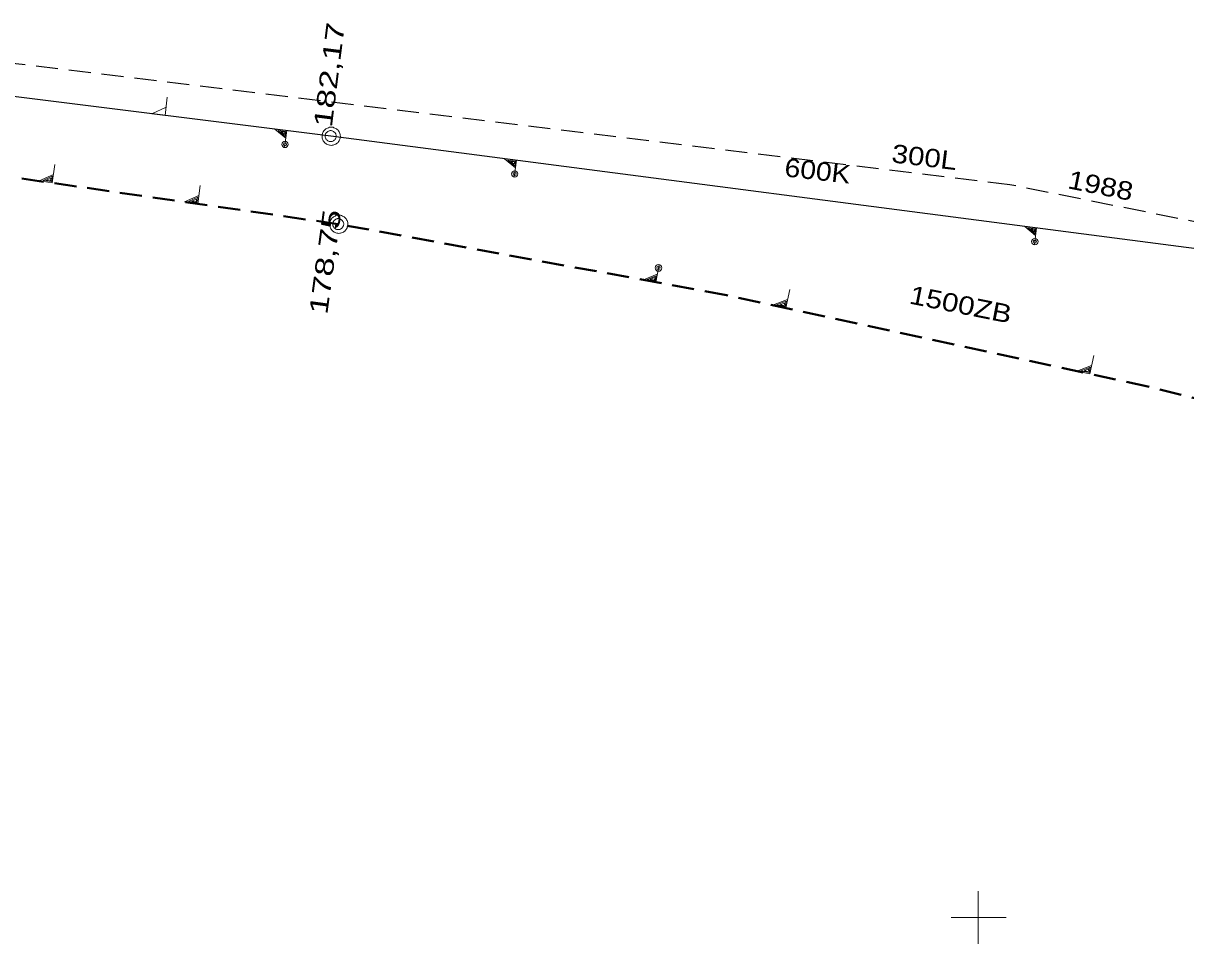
# Model space of a CAD drawing. Extents: x -740851 to -738888, y -1041382 to -1040235.
# Drawn here: x -739952 to -739888.7, y -1040501.4 to -1040451.3 of the extents above; entities that cross this region are included whole.
import ezdxf

# ---------------------------------------------------------------- set-up
doc = ezdxf.new("R2010")
doc.units = 0
doc.header["$LTSCALE"] = 0.4
doc.linetypes.add('MEDIUM_DASHED', pattern=[4.5, 3, -1.5])
for name, color, linetype, lineweight in [('1', 7, 'Continuous', 13), ('18', 7, 'Continuous', 13), ('8', 7, 'Continuous', 13)]:
    doc.layers.add(name, color=color, linetype=linetype, lineweight=lineweight)

msp = doc.modelspace()

# ---------------------------------------------------------------- linework, layer by layer
at = {"layer": '1'}
for p, q in [((-739900, -1040498.571), (-739900, -1040501.429)), ((-739900, -1040498.571), (-739900, -1040501.429)), ((-739901.48, -1040500), (-739898.48, -1040500)), ((-739901.48, -1040500), (-739898.48, -1040500))]:
    msp.add_line(p, q, dxfattribs=at)
at = {"layer": '18', "lineweight": 25}
for p, q in [((-739935.25, -1040457.45), (-739975.63, -1040452.42)), ((-739884.98, -1040463.99), (-739935.25, -1040457.45))]:
    msp.add_line(p, q, dxfattribs=at)
at = {"layer": '18', "linetype": 'MEDIUM_DASHED', "lineweight": 40}
msp.add_line((-739934.84, -1040462.24), (-739986.78, -1040454.76), dxfattribs=at)
at = {"layer": '18'}
for points in [[(-739944.141, -1040455.325), (-739944.266, -1040456.325), (-739944.979, -1040456.236), (-739944.209, -1040455.873)], [(-739937.756, -1040458.066), (-739937.642, -1040457.152), (-739938.294, -1040457.071), (-739937.693, -1040457.565)], [(-739937.73, -1040457.467), (-739937.696, -1040457.201), (-739938.113, -1040457.149), (-739937.725, -1040457.467)], [(-739937.766, -1040457.365), (-739937.749, -1040457.232), (-739937.963, -1040457.205), (-739937.761, -1040457.365)], [(-739925.259, -1040459.676), (-739925.141, -1040458.765), (-739925.791, -1040458.681), (-739925.194, -1040459.176)], [(-739925.23, -1040459.079), (-739925.195, -1040458.813), (-739925.611, -1040458.759), (-739925.226, -1040459.079)], [(-739925.265, -1040458.977), (-739925.248, -1040458.844), (-739925.461, -1040458.816), (-739925.261, -1040458.977)], [(-739950.263, -1040458.996), (-739950.407, -1040459.996), (-739951.121, -1040459.893), (-739950.342, -1040459.545)], [(-739950.409, -1040459.637), (-739950.451, -1040459.928), (-739950.907, -1040459.863), (-739950.405, -1040459.638)], [(-739950.477, -1040459.735), (-739950.498, -1040459.88), (-739950.732, -1040459.847), (-739950.472, -1040459.735)], [(-739942.345, -1040460.136), (-739942.489, -1040461.136), (-739943.203, -1040461.033), (-739942.424, -1040460.685)], [(-739942.491, -1040460.778), (-739942.533, -1040461.069), (-739942.989, -1040461.003), (-739942.486, -1040460.778)], [(-739942.559, -1040460.875), (-739942.58, -1040461.021), (-739942.814, -1040460.987), (-739942.554, -1040460.876)], [(-739896.943, -1040463.36), (-739896.824, -1040462.449), (-739897.474, -1040462.365), (-739896.877, -1040462.86)], [(-739896.913, -1040462.762), (-739896.879, -1040462.497), (-739897.294, -1040462.443), (-739896.909, -1040462.763)], [(-739896.949, -1040462.661), (-739896.932, -1040462.528), (-739897.145, -1040462.5), (-739896.944, -1040462.661)], [(-739917.376, -1040464.453), (-739917.55, -1040465.402), (-739918.227, -1040465.278), (-739917.472, -1040464.974)], [(-739917.539, -1040465.06), (-739917.589, -1040465.336), (-739918.022, -1040465.257), (-739917.534, -1040465.061)], [(-739917.607, -1040465.15), (-739917.632, -1040465.288), (-739917.854, -1040465.248), (-739917.602, -1040465.151)], [(-739910.261, -1040465.805), (-739910.478, -1040466.805), (-739911.192, -1040466.651), (-739910.38, -1040466.354)], [(-739910.455, -1040466.443), (-739910.518, -1040466.734), (-739910.974, -1040466.635), (-739910.45, -1040466.444)], [(-739910.53, -1040466.537), (-739910.561, -1040466.682), (-739910.795, -1040466.632), (-739910.525, -1040466.538)], [(-739893.71, -1040469.396), (-739893.927, -1040470.396), (-739894.641, -1040470.242), (-739893.829, -1040469.945)], [(-739893.904, -1040470.034), (-739893.967, -1040470.325), (-739894.423, -1040470.226), (-739893.899, -1040470.035)], [(-739893.979, -1040470.128), (-739894.01, -1040470.273), (-739894.244, -1040470.223), (-739893.974, -1040470.129)]]:
    msp.add_lwpolyline(points, dxfattribs=at)
for points in [[(-739934.72, -1040457.46), (-739934.73, -1040457.41), (-739934.73, -1040457.36), (-739934.75, -1040457.31), (-739934.77, -1040457.26), (-739934.79, -1040457.21), (-739934.82, -1040457.17), (-739934.85, -1040457.13), (-739934.89, -1040457.09), (-739934.93, -1040457.06), (-739934.97, -1040457.03), (-739935.02, -1040457.01), (-739935.07, -1040456.99), (-739935.12, -1040456.97), (-739935.17, -1040456.97), (-739935.22, -1040456.96), (-739935.27, -1040456.97), (-739935.32, -1040456.97), (-739935.37, -1040456.99), (-739935.42, -1040457.01), (-739935.47, -1040457.03), (-739935.51, -1040457.06), (-739935.55, -1040457.09), (-739935.59, -1040457.13), (-739935.62, -1040457.17), (-739935.65, -1040457.21), (-739935.67, -1040457.26), (-739935.69, -1040457.31), (-739935.71, -1040457.36), (-739935.71, -1040457.41), (-739935.72, -1040457.46), (-739935.71, -1040457.51), (-739935.71, -1040457.56), (-739935.69, -1040457.61), (-739935.67, -1040457.66), (-739935.65, -1040457.71), (-739935.62, -1040457.75), (-739935.59, -1040457.79), (-739935.55, -1040457.83), (-739935.51, -1040457.86), (-739935.47, -1040457.89), (-739935.42, -1040457.91), (-739935.37, -1040457.93), (-739935.32, -1040457.95), (-739935.27, -1040457.95), (-739935.22, -1040457.96), (-739935.17, -1040457.95), (-739935.12, -1040457.95), (-739935.07, -1040457.93), (-739935.02, -1040457.91), (-739934.97, -1040457.89), (-739934.93, -1040457.86), (-739934.89, -1040457.83), (-739934.85, -1040457.79), (-739934.82, -1040457.75), (-739934.79, -1040457.71), (-739934.77, -1040457.66), (-739934.75, -1040457.61), (-739934.73, -1040457.56), (-739934.73, -1040457.51)], [(-739934.95, -1040457.45), (-739934.95, -1040457.42), (-739934.956, -1040457.39), (-739934.962, -1040457.36), (-739934.974, -1040457.33), (-739934.992, -1040457.3), (-739935.01, -1040457.276), (-739935.028, -1040457.252), (-739935.052, -1040457.228), (-739935.076, -1040457.21), (-739935.1, -1040457.192), (-739935.13, -1040457.174), (-739935.16, -1040457.162), (-739935.19, -1040457.156), (-739935.22, -1040457.15), (-739935.25, -1040457.15), (-739935.28, -1040457.15), (-739935.31, -1040457.156), (-739935.34, -1040457.162), (-739935.37, -1040457.174), (-739935.4, -1040457.192), (-739935.424, -1040457.21), (-739935.448, -1040457.228), (-739935.472, -1040457.252), (-739935.49, -1040457.276), (-739935.508, -1040457.3), (-739935.526, -1040457.33), (-739935.538, -1040457.36), (-739935.544, -1040457.39), (-739935.55, -1040457.42), (-739935.55, -1040457.45), (-739935.55, -1040457.48), (-739935.544, -1040457.51), (-739935.538, -1040457.54), (-739935.526, -1040457.57), (-739935.508, -1040457.6), (-739935.49, -1040457.624), (-739935.472, -1040457.648), (-739935.448, -1040457.672), (-739935.424, -1040457.69), (-739935.4, -1040457.708), (-739935.37, -1040457.726), (-739935.34, -1040457.738), (-739935.31, -1040457.744), (-739935.28, -1040457.75), (-739935.25, -1040457.75), (-739935.22, -1040457.75), (-739935.19, -1040457.744), (-739935.16, -1040457.738), (-739935.13, -1040457.726), (-739935.1, -1040457.708), (-739935.076, -1040457.69), (-739935.052, -1040457.672), (-739935.028, -1040457.648), (-739935.01, -1040457.624), (-739934.992, -1040457.6), (-739934.974, -1040457.57), (-739934.962, -1040457.54), (-739934.956, -1040457.51), (-739934.95, -1040457.48)], [(-739934.31, -1040462.25), (-739934.32, -1040462.2), (-739934.32, -1040462.15), (-739934.34, -1040462.1), (-739934.36, -1040462.05), (-739934.38, -1040462), (-739934.41, -1040461.96), (-739934.44, -1040461.92), (-739934.48, -1040461.88), (-739934.52, -1040461.85), (-739934.56, -1040461.82), (-739934.61, -1040461.8), (-739934.66, -1040461.78), (-739934.71, -1040461.76), (-739934.76, -1040461.76), (-739934.81, -1040461.75), (-739934.86, -1040461.76), (-739934.91, -1040461.76), (-739934.96, -1040461.78), (-739935.01, -1040461.8), (-739935.06, -1040461.82), (-739935.1, -1040461.85), (-739935.14, -1040461.88), (-739935.18, -1040461.92), (-739935.21, -1040461.96), (-739935.24, -1040462), (-739935.26, -1040462.05), (-739935.28, -1040462.1), (-739935.3, -1040462.15), (-739935.3, -1040462.2), (-739935.31, -1040462.25), (-739935.3, -1040462.3), (-739935.3, -1040462.35), (-739935.28, -1040462.4), (-739935.26, -1040462.45), (-739935.24, -1040462.5), (-739935.21, -1040462.54), (-739935.18, -1040462.58), (-739935.14, -1040462.62), (-739935.1, -1040462.65), (-739935.06, -1040462.68), (-739935.01, -1040462.7), (-739934.96, -1040462.72), (-739934.91, -1040462.74), (-739934.86, -1040462.74), (-739934.81, -1040462.75), (-739934.76, -1040462.74), (-739934.71, -1040462.74), (-739934.66, -1040462.72), (-739934.61, -1040462.7), (-739934.56, -1040462.68), (-739934.52, -1040462.65), (-739934.48, -1040462.62), (-739934.44, -1040462.58), (-739934.41, -1040462.54), (-739934.38, -1040462.5), (-739934.36, -1040462.45), (-739934.34, -1040462.4), (-739934.32, -1040462.35), (-739934.32, -1040462.3)], [(-739934.54, -1040462.24), (-739934.54, -1040462.21), (-739934.546, -1040462.18), (-739934.552, -1040462.15), (-739934.564, -1040462.12), (-739934.582, -1040462.09), (-739934.6, -1040462.066), (-739934.618, -1040462.042), (-739934.642, -1040462.018), (-739934.666, -1040462), (-739934.69, -1040461.982), (-739934.72, -1040461.964), (-739934.75, -1040461.952), (-739934.78, -1040461.946), (-739934.81, -1040461.94), (-739934.84, -1040461.94), (-739934.87, -1040461.94), (-739934.9, -1040461.946), (-739934.93, -1040461.952), (-739934.96, -1040461.964), (-739934.99, -1040461.982), (-739935.014, -1040462), (-739935.038, -1040462.018), (-739935.062, -1040462.042), (-739935.08, -1040462.066), (-739935.098, -1040462.09), (-739935.116, -1040462.12), (-739935.128, -1040462.15), (-739935.134, -1040462.18), (-739935.14, -1040462.21), (-739935.14, -1040462.24), (-739935.14, -1040462.27), (-739935.134, -1040462.3), (-739935.128, -1040462.33), (-739935.116, -1040462.36), (-739935.098, -1040462.39), (-739935.08, -1040462.414), (-739935.062, -1040462.438), (-739935.038, -1040462.462), (-739935.014, -1040462.48), (-739934.99, -1040462.498), (-739934.96, -1040462.516), (-739934.93, -1040462.528), (-739934.9, -1040462.534), (-739934.87, -1040462.54), (-739934.84, -1040462.54), (-739934.81, -1040462.54), (-739934.78, -1040462.534), (-739934.75, -1040462.528), (-739934.72, -1040462.516), (-739934.69, -1040462.498), (-739934.666, -1040462.48), (-739934.642, -1040462.462), (-739934.618, -1040462.438), (-739934.6, -1040462.414), (-739934.582, -1040462.39), (-739934.564, -1040462.36), (-739934.552, -1040462.33), (-739934.546, -1040462.3), (-739934.54, -1040462.27)]]:
    msp.add_lwpolyline(points, close=True, dxfattribs=at)
at = {"layer": '18', "linetype": 'MEDIUM_DASHED', "lineweight": 40}
msp.add_lwpolyline([(-739868.01, -1040476.84), (-739890.765, -1040471.085), (-739913.704, -1040466.108), (-739934.84, -1040462.24)], dxfattribs=at)
at = {"layer": '18'}
for centre, radius in [((-739937.735, -1040457.9), 0.174), ((-739937.736, -1040457.901), 0.0858), ((-739925.237, -1040459.51), 0.173), ((-739925.238, -1040459.512), 0.0855), ((-739896.921, -1040463.194), 0.173), ((-739896.922, -1040463.196), 0.0855), ((-739917.409, -1040464.628), 0.182), ((-739917.409, -1040464.626), 0.0898)]:
    msp.add_circle(centre, radius, dxfattribs=at)
at = {"layer": '8', "linetype": 'MEDIUM_DASHED', "lineweight": 25}
msp.add_lwpolyline([(-739809.48, -1040483.712), (-739832.13, -1040476.03), (-739840.77, -1040473.27), (-739864.43, -1040466.88), (-739898.28, -1040460.1), (-739963.421, -1040452.173)], dxfattribs=at)

# ---------------------------------------------------------------- texts
at = {"layer": '18'}
for s, rotation, width, p in [('182,17', 82.756, 1.4, (-739935.191, -1040457.016)), ('600K', 353.637, 1.15, (-739910.585, -1040459.638)), ('178,75', 82.242, 1.4, (-739935.439, -1040467.201)), ('1500ZB', 348.758, 1.2, (-739903.806, -1040466.558))]:
    msp.add_text(s, height=1, rotation=rotation, dxfattribs=dict(at, width=width)).set_placement(p)
at = {"layer": '8', "width": 1.2}
for s, rotation, p in [('300L', 353.062, (-739904.759, -1040458.872)), ('1988', 348.675, (-739895.185, -1040460.28))]:
    msp.add_text(s, height=1, rotation=rotation, dxfattribs=at).set_placement(p)

doc.saveas('drawing.dxf')
